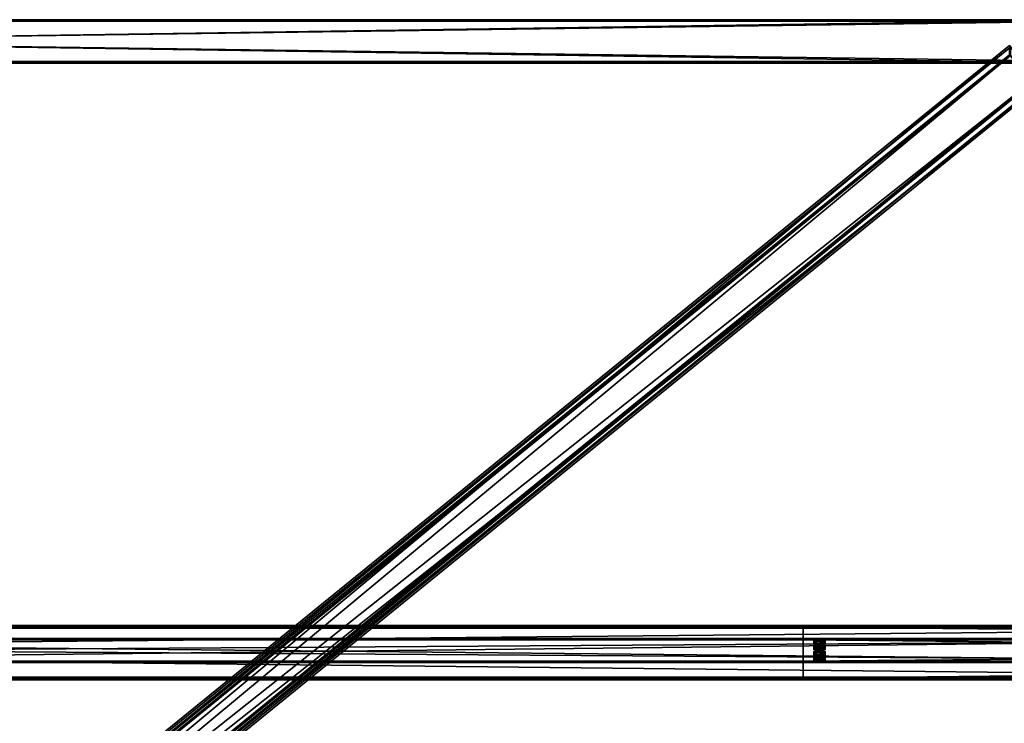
# Model space of a CAD drawing. Header units: millimetres. Extents: x -333 to 67333, y -930 to 39730.
# Tile 903 of 1056: x 3462 to 5270, y 37207 to 38500. Entities that reach past the tile are written whole.
import ezdxf

# ---------------------------------------------------------------- set-up
doc = ezdxf.new("R2010")
doc.units = ezdxf.units.MM
for name, color, linetype in [('13', 7, 'Continuous'), ('3', 7, 'Continuous'), ('95', 7, 'Continuous')]:
    doc.layers.add(name, color=color, linetype=linetype)

msp = doc.modelspace()

# ---------------------------------------------------------------- meshes
at = {"layer": '13', "color": 30}
mesh = msp.add_polyface(dxfattribs=at)
corners = [(-330, 37290.5, 3753.1), (-330, 37362.9, 3737.8), (6100, 37362.9, 3737.8), (6100, 37290.5, 3753.1), (-330, 37321.7, 3544.1), (6100, 37321.7, 3544.1), (-330, 37382.4, 3531.2), (6100, 37382.4, 3531.2), (-330, 37385.1, 3543.9), (6100, 37385.1, 3543.9), (-330, 37387, 3543.5), (6100, 37387, 3543.5), (-330, 37383.9, 3528.8), (6100, 37383.9, 3528.8), (-330, 37319.3, 3542.5), (6100, 37319.3, 3542.5), (-330, 37360.5, 3736.2), (6100, 37360.5, 3736.2), (-330, 37292, 3750.8), (6100, 37292, 3750.8), (-330, 37289.3, 3738.1), (6100, 37289.3, 3738.1), (-330, 37287.4, 3738.5), (6100, 37287.4, 3738.5)]
mesh.append_faces([[corners[k] for k in face] for face in [(0, 2, 3, 3), (1, 5, 2, 2), (4, 7, 5, 5), (6, 9, 7, 7), (8, 11, 9, 9), (10, 13, 11, 11), (12, 15, 13, 13), (14, 17, 15, 15), (16, 19, 17, 17), (18, 21, 19, 19), (20, 23, 21, 21), (22, 3, 23, 23), (8, 12, 10, 10), (20, 0, 22, 22), (11, 7, 9, 9)]], dxfattribs={"vtx0": -1, "color": 30})
mesh.append_faces([[corners[k] for k in face] for face in [(1, 16, 4, 4), (16, 0, 18, 18), (18, 0, 20, 20), (14, 4, 16, 16), (3, 19, 23, 23), (19, 2, 17, 17), (15, 5, 13, 13), (5, 17, 2, 2), (13, 7, 11, 11)]], dxfattribs={"vtx0": -1, "vtx1": -1, "color": 30})
mesh.append_faces([[corners[k] for k in face] for face in [(12, 8, 6, 6), (16, 1, 0, 0), (6, 14, 12, 12), (14, 6, 4, 4), (19, 3, 2, 2), (5, 15, 17, 17), (13, 5, 7, 7)]], dxfattribs={"vtx0": -1, "vtx2": -1, "vtx3": -1, "color": 30})
mesh.append_faces([[corners[k] for k in face] for face in [(21, 23, 19, 19)]], dxfattribs={"vtx1": -1, "color": 30})
mesh.append_faces([[corners[k] for k in face] for face in [(0, 1, 2, 2), (1, 4, 5, 5), (4, 6, 7, 7), (6, 8, 9, 9), (8, 10, 11, 11), (10, 12, 13, 13), (12, 14, 15, 15), (14, 16, 17, 17), (16, 18, 19, 19), (18, 20, 21, 21), (20, 22, 23, 23), (22, 0, 3, 3)]], dxfattribs={"vtx2": -1, "vtx3": -1, "color": 30})
mesh = msp.add_polyface(dxfattribs=at)
corners = [(4900, 37290.5, 3753.1), (4900, 37362.9, 3737.8), (11700, 37362.9, 3737.8), (11700, 37290.5, 3753.1), (4900, 37321.7, 3544.1), (11700, 37321.7, 3544.1), (4900, 37382.4, 3531.2), (11700, 37382.4, 3531.2), (4900, 37385.1, 3543.9), (11700, 37385.1, 3543.9), (4900, 37387, 3543.5), (11700, 37387, 3543.5), (4900, 37383.9, 3528.8), (11700, 37383.9, 3528.8), (4900, 37319.3, 3542.5), (11700, 37319.3, 3542.5), (4900, 37360.5, 3736.2), (11700, 37360.5, 3736.2), (4900, 37292, 3750.8), (11700, 37292, 3750.8), (4900, 37289.3, 3738.1), (11700, 37289.3, 3738.1), (4900, 37287.4, 3738.5), (11700, 37287.4, 3738.5)]
mesh.append_faces([[corners[k] for k in face] for face in [(0, 2, 3, 3), (1, 5, 2, 2), (4, 7, 5, 5), (6, 9, 7, 7), (8, 11, 9, 9), (10, 13, 11, 11), (12, 15, 13, 13), (14, 17, 15, 15), (16, 19, 17, 17), (18, 21, 19, 19), (20, 23, 21, 21), (22, 3, 23, 23), (8, 12, 10, 10), (20, 0, 22, 22), (11, 7, 9, 9)]], dxfattribs={"vtx0": -1, "color": 30})
mesh.append_faces([[corners[k] for k in face] for face in [(1, 16, 4, 4), (16, 0, 18, 18), (18, 0, 20, 20), (14, 4, 16, 16), (3, 19, 23, 23), (19, 2, 17, 17), (15, 5, 13, 13), (5, 17, 2, 2), (13, 7, 11, 11)]], dxfattribs={"vtx0": -1, "vtx1": -1, "color": 30})
mesh.append_faces([[corners[k] for k in face] for face in [(12, 8, 6, 6), (16, 1, 0, 0), (6, 14, 12, 12), (14, 6, 4, 4), (19, 3, 2, 2), (5, 15, 17, 17), (13, 5, 7, 7)]], dxfattribs={"vtx0": -1, "vtx2": -1, "vtx3": -1, "color": 30})
mesh.append_faces([[corners[k] for k in face] for face in [(21, 23, 19, 19)]], dxfattribs={"vtx1": -1, "color": 30})
mesh.append_faces([[corners[k] for k in face] for face in [(0, 1, 2, 2), (1, 4, 5, 5), (4, 6, 7, 7), (6, 8, 9, 9), (8, 10, 11, 11), (10, 12, 13, 13), (12, 14, 15, 15), (14, 16, 17, 17), (16, 18, 19, 19), (18, 20, 21, 21), (20, 22, 23, 23), (22, 0, 3, 3)]], dxfattribs={"vtx2": -1, "vtx3": -1, "color": 30})
at = {"layer": '3', "color": 91}
mesh = msp.add_polyface(dxfattribs=at)
corners = [(60, 38423, 2983), (60, 38497, 2983), (5440, 38497, 2983), (5440, 38423, 2983), (60, 38497, 3057), (5440, 38497, 3057), (60, 38423, 3057), (5440, 38423, 3057), (60, 38420, 2980), (60, 38420, 3060), (5440, 38420, 3060), (5440, 38420, 2980), (60, 38500, 3060), (5440, 38500, 3060), (60, 38500, 2980), (5440, 38500, 2980)]
mesh.append_faces([[corners[k] for k in face] for face in [(0, 2, 3, 3), (1, 5, 2, 2), (4, 7, 5, 5), (6, 3, 7, 7), (8, 10, 11, 11), (9, 13, 10, 10), (12, 15, 13, 13), (14, 11, 15, 15)]], dxfattribs={"vtx0": -1, "color": 91})
mesh.append_faces([[corners[k] for k in face] for face in [(9, 6, 12, 12), (6, 8, 0, 0), (0, 8, 1, 1), (12, 4, 14, 14), (4, 12, 6, 6), (14, 1, 8, 8), (11, 3, 15, 15), (3, 10, 7, 7), (7, 10, 5, 5), (15, 2, 13, 13), (2, 15, 3, 3), (13, 5, 10, 10)]], dxfattribs={"vtx0": -1, "vtx1": -1, "color": 91})
mesh.append_faces([[corners[k] for k in face] for face in [(6, 9, 8, 8), (14, 4, 1, 1), (3, 11, 10, 10), (13, 2, 5, 5)]], dxfattribs={"vtx0": -1, "vtx2": -1, "vtx3": -1, "color": 91})
mesh.append_faces([[corners[k] for k in face] for face in [(0, 1, 2, 2), (1, 4, 5, 5), (4, 6, 7, 7), (6, 0, 3, 3), (8, 9, 10, 10), (9, 12, 13, 13), (12, 14, 15, 15), (14, 8, 11, 11)]], dxfattribs={"vtx2": -1, "vtx3": -1, "color": 91})
mesh = msp.add_polyface(dxfattribs=at)
corners = [(5281.2, 38434.1, 3186.1), (5328.5, 38378.4, 3197.9), (354.5, 34336.5, 4057), (307.3, 34392.1, 4045.2), (5328.5, 38393.8, 3270.3), (354.5, 34351.9, 4129.4), (5281.2, 38449.5, 3258.5), (307.3, 34407.5, 4117.6), (5279.3, 38435.7, 3182.7), (5279.3, 38452.4, 3260.9), (305.3, 34410.4, 4120), (305.3, 34393.8, 4041.8), (5330.4, 38392.2, 3273.7), (356.5, 34350.2, 4132.8), (5330.4, 38375.5, 3195.5), (356.5, 34333.6, 4054.6)]
mesh.append_faces([[corners[k] for k in face] for face in [(0, 2, 3, 3), (1, 5, 2, 2), (4, 7, 5, 5), (6, 3, 7, 7), (8, 10, 11, 11), (9, 13, 10, 10), (12, 15, 13, 13), (14, 11, 15, 15)]], dxfattribs={"vtx0": -1, "color": 91})
mesh.append_faces([[corners[k] for k in face] for face in [(9, 6, 12, 12), (6, 8, 0, 0), (0, 8, 1, 1), (14, 1, 8, 8), (11, 3, 15, 15), (3, 10, 7, 7), (15, 2, 13, 13), (2, 15, 3, 3), (13, 7, 10, 10)]], dxfattribs={"vtx0": -1, "vtx1": -1, "color": 91})
mesh.append_faces([[corners[k] for k in face] for face in [(6, 9, 8, 8), (12, 6, 4, 4), (4, 14, 12, 12), (14, 4, 1, 1), (3, 11, 10, 10), (13, 2, 5, 5), (13, 5, 7, 7)]], dxfattribs={"vtx0": -1, "vtx2": -1, "vtx3": -1, "color": 91})
mesh.append_faces([[corners[k] for k in face] for face in [(0, 1, 2, 2), (1, 4, 5, 5), (4, 6, 7, 7), (6, 0, 3, 3), (8, 9, 10, 10), (9, 12, 13, 13), (12, 14, 15, 15), (14, 8, 11, 11)]], dxfattribs={"vtx2": -1, "vtx3": -1, "color": 91})
at = {"layer": '95', "color": 20}
mesh = msp.add_polyface(dxfattribs=at)
corners = [(4936, 37352.5, 3688.8), (4935.2, 37351.9, 3685.9), (4935.2, 37349.9, 3686.3), (4936, 37350.5, 3689.3), (4933, 37351.4, 3683.8), (4933, 37349.5, 3684.2), (4930, 37351.2, 3683), (4930, 37349.3, 3683.4), (4927, 37351.4, 3683.8), (4927, 37349.5, 3684.2), (4924.8, 37351.9, 3685.9), (4924.8, 37349.9, 3686.3), (4924, 37352.5, 3688.8), (4924, 37350.5, 3689.3), (4924.8, 37353.1, 3691.8), (4924.8, 37351.2, 3692.2), (4927, 37353.6, 3693.9), (4927, 37351.6, 3694.3), (4930, 37353.7, 3694.7), (4930, 37351.8, 3695.1), (4933, 37353.6, 3693.9), (4933, 37351.6, 3694.3), (4935.2, 37353.1, 3691.8), (4935.2, 37351.2, 3692.2), (4940.4, 37350.5, 3689.3), (4935.2, 37348.7, 3680.5), (4935.2, 37341.3, 3682), (4940.4, 37343.2, 3690.8), (4924.8, 37348.7, 3680.5), (4924.8, 37341.3, 3682), (4919.6, 37350.5, 3689.3), (4919.6, 37343.2, 3690.8), (4924.8, 37352.4, 3698.1), (4924.8, 37345.1, 3699.6), (4935.2, 37352.4, 3698.1), (4935.2, 37345.1, 3699.6), (4940.4, 37359.8, 3687.3), (4935.2, 37358, 3678.5), (4935.2, 37350.6, 3680), (4940.4, 37352.5, 3688.8), (4924.8, 37358, 3678.5), (4924.8, 37350.6, 3680), (4919.6, 37359.8, 3687.3), (4919.6, 37352.5, 3688.8), (4924.8, 37361.7, 3696.1), (4924.8, 37354.4, 3697.7), (4935.2, 37361.7, 3696.1), (4935.2, 37354.4, 3697.7), (4936, 37331.7, 3591), (4935.2, 37331.1, 3588.1), (4935.2, 37329.1, 3588.5), (4936, 37329.7, 3591.4), (4933, 37330.6, 3585.9), (4933, 37328.7, 3586.4), (4930, 37330.5, 3585.2), (4930, 37328.5, 3585.6), (4927, 37330.6, 3585.9), (4927, 37328.7, 3586.4), (4924.8, 37331.1, 3588.1), (4924.8, 37329.1, 3588.5), (4924, 37331.7, 3591), (4924, 37329.7, 3591.4), (4924.8, 37332.3, 3594), (4924.8, 37330.4, 3594.4), (4927, 37332.8, 3596.1), (4927, 37330.8, 3596.5), (4930, 37332.9, 3596.9), (4930, 37331, 3597.3), (4933, 37332.8, 3596.1), (4933, 37330.8, 3596.5), (4935.2, 37332.3, 3594), (4935.2, 37330.4, 3594.4), (4940.4, 37329.7, 3591.4), (4935.2, 37327.9, 3582.6), (4935.2, 37320.5, 3584.2), (4940.4, 37322.4, 3593), (4924.8, 37327.9, 3582.6), (4924.8, 37320.5, 3584.2), (4919.6, 37329.7, 3591.4), (4919.6, 37322.4, 3593), (4924.8, 37331.6, 3600.3), (4924.8, 37324.3, 3601.8), (4935.2, 37331.6, 3600.3), (4935.2, 37324.3, 3601.8), (4940.4, 37339, 3589.5), (4935.2, 37337.2, 3580.7), (4935.2, 37329.8, 3582.2), (4940.4, 37331.7, 3591), (4924.8, 37337.2, 3580.7), (4924.8, 37329.8, 3582.2), (4919.6, 37339, 3589.5), (4919.6, 37331.7, 3591), (4924.8, 37340.9, 3598.3), (4924.8, 37333.6, 3599.8), (4935.2, 37340.9, 3598.3), (4935.2, 37333.6, 3599.8)]
mesh.append_faces([[corners[k] for k in face] for face in [(0, 2, 3, 3), (1, 5, 2, 2), (4, 7, 5, 5), (6, 9, 7, 7), (8, 11, 9, 9), (10, 13, 11, 11), (12, 15, 13, 13), (14, 17, 15, 15), (16, 19, 17, 17), (18, 21, 19, 19), (20, 23, 21, 21), (22, 3, 23, 23), (6, 10, 8, 8), (16, 20, 18, 18), (23, 19, 21, 21), (11, 7, 9, 9), (24, 26, 27, 27), (25, 29, 26, 26), (28, 31, 29, 29), (30, 33, 31, 31), (32, 35, 33, 33), (34, 27, 35, 35), (25, 30, 28, 28), (32, 24, 34, 34), (27, 33, 35, 35), (31, 26, 29, 29), (36, 38, 39, 39), (37, 41, 38, 38), (40, 43, 41, 41), (42, 45, 43, 43), (44, 47, 45, 45), (46, 39, 47, 47), (37, 42, 40, 40), (44, 36, 46, 46), (39, 45, 47, 47), (43, 38, 41, 41), (48, 50, 51, 51), (49, 53, 50, 50), (52, 55, 53, 53), (54, 57, 55, 55), (56, 59, 57, 57), (58, 61, 59, 59), (60, 63, 61, 61), (62, 65, 63, 63), (64, 67, 65, 65), (66, 69, 67, 67), (68, 71, 69, 69), (70, 51, 71, 71), (52, 56, 54, 54), (64, 68, 66, 66), (71, 67, 69, 69), (59, 55, 57, 57), (72, 74, 75, 75), (73, 77, 74, 74), (76, 79, 77, 77), (78, 81, 79, 79), (80, 83, 81, 81), (82, 75, 83, 83), (73, 78, 76, 76), (80, 72, 82, 82), (75, 81, 83, 83), (79, 74, 77, 77), (84, 86, 87, 87), (85, 89, 86, 86), (88, 91, 89, 89), (90, 93, 91, 91), (92, 95, 93, 93), (94, 87, 95, 95), (85, 90, 88, 88), (92, 84, 94, 94), (87, 93, 95, 95), (91, 86, 89, 89)]], dxfattribs={"vtx0": -1, "color": 20})
mesh.append_faces([[corners[k] for k in face] for face in [(10, 1, 12, 12), (12, 1, 14, 14), (14, 0, 16, 16), (19, 23, 17, 17), (17, 3, 15, 15), (15, 2, 13, 13), (13, 5, 11, 11), (30, 25, 32, 32), (33, 26, 31, 31), (42, 37, 44, 44), (45, 38, 43, 43), (56, 52, 58, 58), (58, 49, 60, 60), (60, 49, 62, 62), (62, 70, 64, 64), (67, 71, 65, 65), (65, 51, 63, 63), (63, 50, 61, 61), (61, 53, 59, 59), (78, 73, 80, 80), (81, 75, 79, 79), (90, 85, 92, 92), (93, 86, 91, 91)]], dxfattribs={"vtx0": -1, "vtx1": -1, "color": 20})
mesh.append_faces([[corners[k] for k in face] for face in [(10, 6, 4, 4), (10, 4, 1, 1), (14, 1, 0, 0), (16, 0, 22, 22), (16, 22, 20, 20), (17, 23, 3, 3), (15, 3, 2, 2), (13, 2, 5, 5), (11, 5, 7, 7), (32, 25, 24, 24), (33, 27, 26, 26), (44, 37, 36, 36), (45, 39, 38, 38), (58, 52, 49, 49), (62, 49, 48, 48), (62, 48, 70, 70), (64, 70, 68, 68), (65, 71, 51, 51), (63, 51, 50, 50), (61, 50, 53, 53), (59, 53, 55, 55), (80, 73, 72, 72), (79, 75, 74, 74), (92, 85, 84, 84), (93, 87, 86, 86)]], dxfattribs={"vtx0": -1, "vtx2": -1, "vtx3": -1, "color": 20})
mesh.append_faces([[corners[k] for k in face] for face in [(0, 1, 2, 2), (1, 4, 5, 5), (4, 6, 7, 7), (6, 8, 9, 9), (8, 10, 11, 11), (10, 12, 13, 13), (12, 14, 15, 15), (14, 16, 17, 17), (16, 18, 19, 19), (18, 20, 21, 21), (20, 22, 23, 23), (22, 0, 3, 3), (24, 25, 26, 26), (25, 28, 29, 29), (28, 30, 31, 31), (30, 32, 33, 33), (32, 34, 35, 35), (34, 24, 27, 27), (36, 37, 38, 38), (37, 40, 41, 41), (40, 42, 43, 43), (42, 44, 45, 45), (44, 46, 47, 47), (46, 36, 39, 39), (48, 49, 50, 50), (49, 52, 53, 53), (52, 54, 55, 55), (54, 56, 57, 57), (56, 58, 59, 59), (58, 60, 61, 61), (60, 62, 63, 63), (62, 64, 65, 65), (64, 66, 67, 67), (66, 68, 69, 69), (68, 70, 71, 71), (70, 48, 51, 51), (72, 73, 74, 74), (73, 76, 77, 77), (76, 78, 79, 79), (78, 80, 81, 81), (80, 82, 83, 83), (82, 72, 75, 75), (84, 85, 86, 86), (85, 88, 89, 89), (88, 90, 91, 91), (90, 92, 93, 93), (92, 94, 95, 95), (94, 84, 87, 87)]], dxfattribs={"vtx2": -1, "vtx3": -1, "color": 20})

doc.saveas('drawing.dxf')
